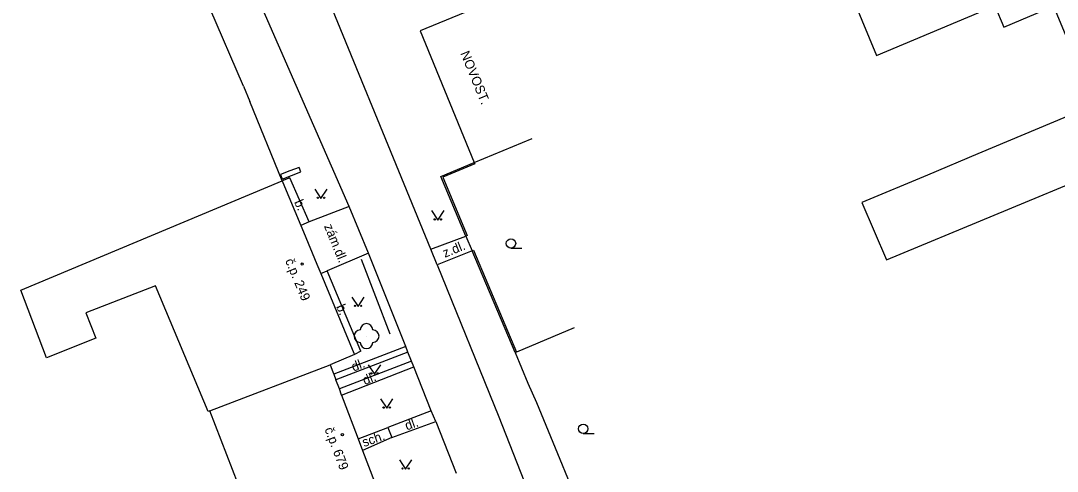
# Model space of a CAD drawing. Extents: x -577457 to -568404, y -1208466 to -1201387.
# Drawn here: x -575176.4 to -575093.5, y -1204514.7 to -1204478.7 of the extents above; entities that cross this region are included whole.
import ezdxf

# ---------------------------------------------------------------- set-up
doc = ezdxf.new("R2010")
doc.units = 0
for name, color, linetype in [('BUDOVY_MĚŘ', 7, 'Continuous'), ('BUDOVY_NEMĚŘ', 7, 'Continuous'), ('OBVOD_PILÍŘE', 7, 'Continuous'), ('POMOC_POPIS', 7, 'Continuous'), ('ROZHRANÍ_PLOCH', 7, 'Continuous'), ('ZELEŇ', 7, 'Continuous'), ('ZN_BUDOV', 7, 'Continuous'), ('ZN_DOPLŇKOVÉ', 7, 'Continuous'), ('ZN_KULTUR', 7, 'Continuous'), ('Č_POPIS_ORIENT', 7, 'Continuous')]:
    doc.layers.add(name, color=color, linetype=linetype)

msp = doc.modelspace()

# ---------------------------------------------------------------- linework, layer by layer
at = {"layer": 'BUDOVY_MĚŘ'}
for points in [[(-575139.83, -1204477.6), (-575144.45, -1204479.51), (-575140.12, -1204490.02)], [(-575140.12, -1204490.02), (-575135.5, -1204488.11)], [(-575155.47, -1204491.49), (-575155.42, -1204491.61)], [(-575155.42, -1204491.61), (-575153.99, -1204495.05)], [(-575153.99, -1204495.05), (-575153.77, -1204495.57)], [(-575152.7, -1204498.14), (-575152.39, -1204498.89)], [(-575152.39, -1204498.89), (-575149.74, -1204505.26)], [(-575149.69, -1204505.38), (-575151.64, -1204506.19)], [(-575149.74, -1204505.26), (-575149.69, -1204505.38)], [(-575151.64, -1204506.19), (-575151.42, -1204506.76)], [(-575150.59, -1204508.96), (-575149.4, -1204512.11)], [(-575149.05, -1204513.04), (-575147.62, -1204516.79), (-575147.76, -1204516.84)]]:
    msp.add_lwpolyline(points, dxfattribs=at)
at = {"layer": 'BUDOVY_NEMĚŘ'}
for points in [[(-575087.98, -1204468.17), (-575098.86, -1204472.68), (-575102.69, -1204474.2), (-575109.74, -1204477.23), (-575108, -1204481.48), (-575098.52, -1204477.5), (-575097.81, -1204479.2), (-575093.85, -1204477.52), (-575092.85, -1204479.89), (-575090.54, -1204478.91), (-575089.01, -1204483), (-575090.52, -1204483.58), (-575089.95, -1204485.11), (-575090.43, -1204485.3), (-575090.41, -1204485.35), (-575082.52, -1204482.15)], [(-575090.41, -1204485.35), (-575099.9, -1204489.34), (-575103.91, -1204491.03), (-575109.16, -1204493.23), (-575107.19, -1204497.79), (-575098.59, -1204494.23), (-575089.99, -1204490.66), (-575085.95, -1204500.94), (-575076.79, -1204497.25)], [(-575161.25, -1204509.86), (-575161.39, -1204509.91), (-575165.6, -1204499.87), (-575171.17, -1204502.04), (-575170.36, -1204504.06), (-575174.31, -1204505.63), (-575176.36, -1204500.23), (-575155.47, -1204491.49)], [(-575161.25, -1204509.86), (-575151.64, -1204506.19)], [(-575148.02, -1204516.94), (-575157.18, -1204520.42), (-575161.25, -1204509.86)]]:
    msp.add_lwpolyline(points, dxfattribs=at)
at = {"layer": 'OBVOD_PILÍŘE'}
msp.add_lwpolyline([(-575155.61, -1204490.99), (-575155.48, -1204491.35), (-575153.98, -1204490.78), (-575154.12, -1204490.42), (-575154.86, -1204490.7), (-575155.61, -1204490.99)], dxfattribs=at)
at = {"layer": 'ROZHRANÍ_PLOCH'}
for points in [[(-575143.6, -1204496.94), (-575163.56, -1204448.22), (-575163.57, -1204448.12), (-575163.58, -1204447.56), (-575163.51, -1204447), (-575163.36, -1204446.46), (-575163.13, -1204445.95), (-575162.84, -1204445.48), (-575162.47, -1204445.05), (-575162.06, -1204444.68), (-575161.59, -1204444.37), (-575114.26, -1204436.92)], [(-575150.11, -1204493.53), (-575164.41, -1204460.84)], [(-575153.32, -1204494.77), (-575154.87, -1204491.25), (-575155.47, -1204491.49)], [(-575150.11, -1204493.53), (-575153.32, -1204494.77)], [(-575148.57, -1204497.28), (-575150.11, -1204493.53)], [(-575153.32, -1204494.77), (-575153.99, -1204495.05)], [(-575143.6, -1204496.94), (-575140.8, -1204495.91)], [(-575143.09, -1204498.21), (-575143.6, -1204496.94)], [(-575140.29, -1204497.07), (-575143.09, -1204498.21)], [(-575148.57, -1204497.28), (-575151.87, -1204498.67)], [(-575145.58, -1204504.74), (-575148.57, -1204497.28)], [(-575152.39, -1204498.89), (-575151.87, -1204498.67)], [(-575149.2, -1204505.09), (-575151.87, -1204498.67)], [(-575143.09, -1204498.21), (-575138.16, -1204510.36), (-575134.12, -1204520.65), (-575131.07, -1204528.26), (-575126.14, -1204540.58), (-575114.13, -1204570.19)], [(-575145.58, -1204504.74), (-575151.35, -1204506.95)], [(-575145.42, -1204505.17), (-575151.19, -1204507.38)], [(-575145.42, -1204505.17), (-575145.58, -1204504.74)], [(-575145.13, -1204505.9), (-575145.42, -1204505.17)], [(-575145.13, -1204505.9), (-575150.9, -1204508.11)], [(-575144.96, -1204506.34), (-575145.13, -1204505.9)], [(-575150.72, -1204508.62), (-575144.96, -1204506.34)], [(-575143.58, -1204509.88), (-575144.96, -1204506.34)], [(-575143.58, -1204509.88), (-575147.04, -1204511.2)], [(-575143.19, -1204510.72), (-575143.58, -1204509.88)], [(-575149.4, -1204512.11), (-575147.04, -1204511.2)], [(-575146.72, -1204511.99), (-575143.19, -1204510.72)], [(-575143.19, -1204510.72), (-575141.58, -1204514.84)], [(-575146.72, -1204511.99), (-575149.05, -1204513.04)]]:
    msp.add_lwpolyline(points, dxfattribs=at)
at = {"layer": 'ZELEŇ'}
msp.add_circle((-575148.73, -1204503.9), 0.0005, dxfattribs=at)
for centre, start, end in [((-575148.73, -1204503.4), 0, 179.99999), ((-575149.23, -1204503.9), 89.99999, 269.99999), ((-575148.23, -1204503.9), 270, 89.99999), ((-575148.73, -1204504.4), 179.99999, 359.99999)]:
    msp.add_arc(centre, 0.5, start, end, dxfattribs=at)
at = {"layer": 'ZN_BUDOV'}
for centre in [(-575153.87, -1204498.14), (-575150.66, -1204511.77)]:
    msp.add_circle(centre, 0.0875, dxfattribs=at)
at = {"layer": 'ZN_DOPLŇKOVÉ'}
for points in [[(-575158.56, -1204483.92), (-575161.25, -1204477.68)], [(-575158.56, -1204483.92), (-575158.05, -1204485.15)], [(-575155.47, -1204491.49), (-575158.05, -1204485.15)], [(-575140.8, -1204495.91), (-575142.8, -1204491.13), (-575140.12, -1204490.02)], [(-575140.12, -1204490.02), (-575140.07, -1204490.13), (-575142.64, -1204491.2), (-575140.69, -1204495.86), (-575140.8, -1204495.91)], [(-575153.77, -1204495.57), (-575152.7, -1204498.14)], [(-575140.8, -1204495.91), (-575140.29, -1204497.07)], [(-575140.29, -1204497.07), (-575140.18, -1204497.02), (-575136.74, -1204505.17)], [(-575136.86, -1204505.22), (-575140.29, -1204497.07)], [(-575146.85, -1204503.74), (-575149.14, -1204497.77)], [(-575132.14, -1204503.23), (-575136.74, -1204505.17)], [(-575149.2, -1204505.09), (-575149.69, -1204505.38)], [(-575136.74, -1204505.17), (-575136.86, -1204505.22)], [(-575136.86, -1204505.22), (-575135.85, -1204507.66)], [(-575151.42, -1204506.76), (-575151.35, -1204506.95)], [(-575151.35, -1204506.95), (-575151.19, -1204507.38)], [(-575150.9, -1204508.11), (-575151.19, -1204507.38)], [(-575135.85, -1204507.66), (-575135.16, -1204509.2)], [(-575150.72, -1204508.62), (-575150.9, -1204508.11)], [(-575150.72, -1204508.62), (-575150.59, -1204508.96)], [(-575135.16, -1204509.2), (-575130.82, -1204519.76)], [(-575147.04, -1204511.2), (-575146.72, -1204511.99)], [(-575149.4, -1204512.11), (-575149.05, -1204513.04)]]:
    msp.add_lwpolyline(points, dxfattribs=at)
at = {"layer": 'ZN_KULTUR'}
for p, q in [((-575137.19, -1204496.865), (-575136.315, -1204496.865)), ((-575131.42, -1204511.675), (-575130.545, -1204511.675))]:
    msp.add_line(p, q, dxfattribs=at)
for points in [[(-575152.87, -1204492.14), (-575152.37, -1204492.89), (-575151.87, -1204492.14)], [(-575143.53, -1204493.87), (-575143.03, -1204494.62), (-575142.53, -1204493.87)], [(-575149.91, -1204500.78), (-575149.41, -1204501.53), (-575148.91, -1204500.78)], [(-575148.59, -1204506.18), (-575148.09, -1204506.93), (-575147.59, -1204506.18)], [(-575147.62, -1204508.91), (-575147.12, -1204509.66), (-575146.62, -1204508.91)], [(-575146.11, -1204513.78), (-575145.61, -1204514.53), (-575145.11, -1204513.78)]]:
    msp.add_lwpolyline(points, dxfattribs=at)
for centre, radius in [((-575152.62, -1204492.84), 0.05), ((-575152.12, -1204492.84), 0.05), ((-575143.28, -1204494.57), 0.05), ((-575142.78, -1204494.57), 0.05), ((-575137.19, -1204496.49), 0.375), ((-575149.66, -1204501.48), 0.05), ((-575149.16, -1204501.48), 0.05), ((-575148.34, -1204506.88), 0.05), ((-575147.84, -1204506.88), 0.05), ((-575147.37, -1204509.61), 0.05), ((-575146.87, -1204509.61), 0.05), ((-575131.42, -1204511.3), 0.375), ((-575145.86, -1204514.48), 0.05), ((-575145.36, -1204514.48), 0.05)]:
    msp.add_circle(centre, radius, dxfattribs=at)

# ---------------------------------------------------------------- texts
at = {"layer": 'POMOC_POPIS'}
for s, rotation, p in [('NOVOST.', 292.38999, (-575141.25, -1204481.29)), ('b.', 293.76583, (-575154.53, -1204493.18)), ('zám.dl.', 292.32633, (-575152.14, -1204495.11)), ('z.dl.', 22.15336, (-575142.47, -1204497.64)), ('b.', 292.57414, (-575151.17, -1204501.53)), ('dl.', 20.95759, (-575149.77, -1204506.74)), ('dl.', 21.59529, (-575148.87, -1204507.82)), ('dl.', 19.78738, (-575145.51, -1204511.44)), ('sch.', 19.40001, (-575148.93, -1204512.77))]:
    msp.add_text(s, height=0.75, rotation=rotation, dxfattribs=at).set_placement(p)
at = {"layer": 'Č_POPIS_ORIENT'}
for s, rotation, p in [('č.p. 249', 292.63, (-575155.25, -1204497.87)), ('č.p. 679', 290.79997, (-575152.1, -1204511.34))]:
    msp.add_text(s, height=0.75, rotation=rotation, dxfattribs=at).set_placement(p)

doc.saveas('drawing.dxf')
